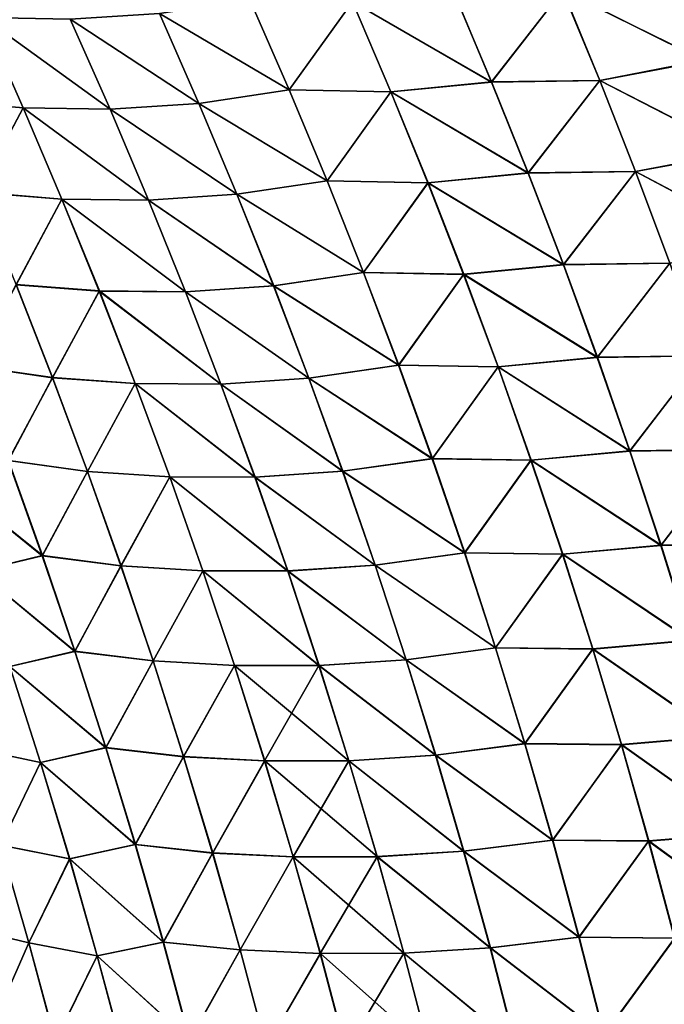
# Model space of a CAD drawing. Header units: metres. Extents: x -22 to 72, y -237 to 23.
# Tile 296 of 363: x 22.93 to 24.85, y 4.89 to 7.82. Entities that reach past the tile are written whole.
import ezdxf

# ---------------------------------------------------------------- set-up
doc = ezdxf.new("R2010")
doc.units = ezdxf.units.M
doc.layers.add('solid_509588_MEDIA_SW0001', color=7, linetype='CONTINUOUS')

msp = doc.modelspace()

# ---------------------------------------------------------------- linework, layer by layer
at = {"layer": 'solid_509588_MEDIA_SW0001'}
for points in [[(24.543125, 7.904624, 104.614113), (24.962467, 7.69721, 104.537041), (24.853716, 7.966367, 104.437111)], [(24.854856, 7.964126, 64.562027), (24.963694, 7.6951, 64.462151), (24.543234, 7.904867, 64.385948)], [(23.91851, 7.870205, 104.99044), (24.332085, 7.63231, 104.881897), (24.219463, 7.900065, 104.788712)], [(24.21929, 7.900873, 64.21154), (24.332056, 7.633163, 64.118324), (23.918528, 7.870539, 64.009636)], [(24.543234, 7.904867, 64.385948), (24.332056, 7.633163, 64.118324), (24.21929, 7.900873, 64.21154)], [(24.219463, 7.900065, 104.788712), (24.332085, 7.63231, 104.881897), (24.543125, 7.904624, 104.614113)], [(24.543234, 7.904867, 64.385948), (24.653362, 7.637323, 64.289948), (24.332056, 7.633163, 64.118324)], [(24.332085, 7.63231, 104.881897), (24.653114, 7.63702, 104.710106), (24.543125, 7.904624, 104.614113)], [(24.543125, 7.904624, 104.614113), (24.653114, 7.63702, 104.710106), (24.962467, 7.69721, 104.537041)], [(24.963694, 7.6951, 64.462151), (24.653362, 7.637323, 64.289948), (24.543234, 7.904867, 64.385948)], [(23.345127, 7.836478, 105.435875), (23.730677, 7.609574, 105.283585), (23.614103, 7.877634, 105.196938)], [(23.614189, 7.877746, 63.803059), (23.73086, 7.609752, 63.716373), (23.345274, 7.836452, 63.56406)], [(23.614103, 7.877634, 105.196938), (23.730677, 7.609574, 105.283585), (23.91851, 7.870205, 104.99044)], [(23.918528, 7.870539, 64.009636), (23.73086, 7.609752, 63.716373), (23.614189, 7.877746, 63.803059)], [(23.730677, 7.609574, 105.283585), (24.032696, 7.602883, 105.08004), (23.91851, 7.870205, 104.99044)], [(23.918528, 7.870539, 64.009636), (24.032829, 7.603274, 63.920002), (23.73086, 7.609752, 63.716373)], [(23.91851, 7.870205, 104.99044), (24.032696, 7.602883, 105.08004), (24.332085, 7.63231, 104.881897)], [(24.332056, 7.633163, 64.118324), (24.032829, 7.603274, 63.920002), (23.918528, 7.870539, 64.009636)], [(22.821011, 7.824424, 63.062817), (22.940403, 7.555741, 62.987377), (22.690323, 7.57762, 62.726795)], [(22.690348, 7.577178, 106.273132), (22.940371, 7.555364, 106.012558), (22.821045, 7.824102, 105.937195)], [(23.198444, 7.551799, 63.238716), (22.940403, 7.555741, 62.987377), (22.821011, 7.824424, 63.062817)], [(23.08032, 7.819502, 63.317558), (23.198444, 7.551799, 63.238716), (22.821011, 7.824424, 63.062817)], [(22.821045, 7.824102, 105.937195), (23.198372, 7.551455, 105.761238), (23.080322, 7.819215, 105.682457)], [(22.821045, 7.824102, 105.937195), (22.940371, 7.555364, 106.012558), (23.198372, 7.551455, 105.761238)], [(23.345274, 7.836452, 63.56406), (23.462467, 7.568997, 63.481491), (23.08032, 7.819502, 63.317558)], [(23.462467, 7.568997, 63.481491), (23.198444, 7.551799, 63.238716), (23.08032, 7.819502, 63.317558)], [(23.080322, 7.819215, 105.682457), (23.462242, 7.568956, 105.518402), (23.345127, 7.836478, 105.435875)], [(23.080322, 7.819215, 105.682457), (23.198372, 7.551455, 105.761238), (23.462242, 7.568956, 105.518402)], [(23.345127, 7.836478, 105.435875), (23.462242, 7.568956, 105.518402), (23.730677, 7.609574, 105.283585)], [(23.73086, 7.609752, 63.716373), (23.462467, 7.568997, 63.481491), (23.345274, 7.836452, 63.56406)], [(24.653114, 7.63702, 104.710106), (25.067354, 7.425408, 104.634048), (24.962467, 7.69721, 104.537041)], [(24.963694, 7.6951, 64.462151), (25.068651, 7.423409, 64.365189), (24.653362, 7.637323, 64.289948)], [(24.032696, 7.602883, 105.08004), (24.440733, 7.362041, 104.972374), (24.332085, 7.63231, 104.881897)], [(24.332056, 7.633163, 64.118324), (24.44084, 7.362919, 64.027817), (24.032829, 7.603274, 63.920002)], [(24.653362, 7.637323, 64.289948), (24.44084, 7.362919, 64.027817), (24.332056, 7.633163, 64.118324)], [(24.332085, 7.63231, 104.881897), (24.440733, 7.362041, 104.972374), (24.653114, 7.63702, 104.710106)], [(24.440733, 7.362041, 104.972374), (24.759207, 7.366855, 104.803284), (24.653114, 7.63702, 104.710106)], [(24.653362, 7.637323, 64.289948), (24.759583, 7.367197, 64.196747), (24.44084, 7.362919, 64.027817)], [(24.653114, 7.63702, 104.710106), (24.759207, 7.366855, 104.803284), (25.067354, 7.425408, 104.634048)], [(25.068651, 7.423409, 64.365189), (24.759583, 7.367197, 64.196747), (24.653362, 7.637323, 64.289948)], [(23.462242, 7.568956, 105.518402), (23.843168, 7.339142, 105.367737), (23.730677, 7.609574, 105.283585)], [(23.73086, 7.609752, 63.716373), (23.843441, 7.339365, 63.632191), (23.462467, 7.568997, 63.481491)], [(23.730677, 7.609574, 105.283585), (23.843168, 7.339142, 105.367737), (24.032696, 7.602883, 105.08004)], [(24.032829, 7.603274, 63.920002), (23.843441, 7.339365, 63.632191), (23.73086, 7.609752, 63.716373)], [(24.032829, 7.603274, 63.920002), (24.143108, 7.333555, 63.832966), (23.843441, 7.339365, 63.632191)], [(24.44084, 7.362919, 64.027817), (24.143108, 7.333555, 63.832966), (24.032829, 7.603274, 63.920002)], [(22.940403, 7.555741, 62.987377), (22.807026, 7.305295, 62.656631), (22.690323, 7.57762, 62.726795)], [(22.690348, 7.577178, 106.273132), (22.806993, 7.304819, 106.343216), (22.940371, 7.555364, 106.012558)], [(23.843168, 7.339142, 105.367737), (24.142868, 7.333126, 105.167046), (24.032696, 7.602883, 105.08004)], [(24.032696, 7.602883, 105.08004), (24.142868, 7.333126, 105.167046), (24.440733, 7.362041, 104.972374)], [(22.806993, 7.304819, 106.343216), (23.055546, 7.284543, 106.085747), (22.940371, 7.555364, 106.012558)], [(22.940403, 7.555741, 62.987377), (23.055641, 7.284956, 62.914127), (22.807026, 7.305295, 62.656631)], [(22.940371, 7.555364, 106.012558), (23.312304, 7.281523, 105.837746), (23.198372, 7.551455, 105.761238)], [(22.940371, 7.555364, 106.012558), (23.055546, 7.284543, 106.085747), (23.312304, 7.281523, 105.837746)], [(23.312449, 7.281903, 63.162155), (23.055641, 7.284956, 62.914127), (22.940403, 7.555741, 62.987377)], [(23.198444, 7.551799, 63.238716), (23.312449, 7.281903, 63.162155), (22.940403, 7.555741, 62.987377)], [(23.198372, 7.551455, 105.761238), (23.575264, 7.299168, 105.598541), (23.462242, 7.568956, 105.518402)], [(23.198372, 7.551455, 105.761238), (23.312304, 7.281523, 105.837746), (23.575264, 7.299168, 105.598541)], [(23.462467, 7.568997, 63.481491), (23.575563, 7.299255, 63.401314), (23.198444, 7.551799, 63.238716)], [(23.575563, 7.299255, 63.401314), (23.312449, 7.281903, 63.162155), (23.198444, 7.551799, 63.238716)], [(23.462242, 7.568956, 105.518402), (23.575264, 7.299168, 105.598541), (23.843168, 7.339142, 105.367737)], [(23.843441, 7.339365, 63.632191), (23.575563, 7.299255, 63.401314), (23.462467, 7.568997, 63.481491)], [(24.759207, 7.366855, 104.803284), (25.168341, 7.150989, 104.728058), (25.067354, 7.425408, 104.634048)], [(25.068651, 7.423409, 64.365189), (25.169697, 7.149082, 64.271225), (24.759583, 7.367197, 64.196747)], [(24.142868, 7.333126, 105.167046), (24.545374, 7.089281, 105.060081), (24.440733, 7.362041, 104.972374)], [(24.44084, 7.362919, 64.027817), (24.545603, 7.090161, 63.940075), (24.143108, 7.333555, 63.832966)], [(24.440733, 7.362041, 104.972374), (24.545374, 7.089281, 105.060081), (24.759207, 7.366855, 104.803284)], [(24.759583, 7.367197, 64.196747), (24.545603, 7.090161, 63.940075), (24.44084, 7.362919, 64.027817)], [(24.545374, 7.089281, 105.060081), (24.861368, 7.094152, 104.8936), (24.759207, 7.366855, 104.803284)], [(24.759583, 7.367197, 64.196747), (24.86186, 7.094512, 64.106422), (24.545603, 7.090161, 63.940075)], [(24.759207, 7.366855, 104.803284), (24.861368, 7.094152, 104.8936), (25.168341, 7.150989, 104.728058)], [(25.169697, 7.149082, 64.271225), (24.86186, 7.094512, 64.106422), (24.759583, 7.367197, 64.196747)], [(23.575264, 7.299168, 105.598541), (23.95154, 7.06635, 105.44931), (23.843168, 7.339142, 105.367737)], [(23.843441, 7.339365, 63.632191), (23.951897, 7.066597, 63.550579), (23.575563, 7.299255, 63.401314)], [(23.843168, 7.339142, 105.367737), (23.95154, 7.06635, 105.44931), (24.142868, 7.333126, 105.167046)], [(24.143108, 7.333555, 63.832966), (23.951897, 7.066597, 63.550579), (23.843441, 7.339365, 63.632191)], [(23.95154, 7.06635, 105.44931), (24.248989, 7.060952, 105.251389), (24.142868, 7.333126, 105.167046)], [(24.143108, 7.333555, 63.832966), (24.249329, 7.061397, 63.748592), (23.951897, 7.066597, 63.550579)], [(24.142868, 7.333126, 105.167046), (24.248989, 7.060952, 105.251389), (24.545374, 7.089281, 105.060081)], [(24.545603, 7.090161, 63.940075), (24.249329, 7.061397, 63.748592), (24.143108, 7.333555, 63.832966)], [(22.806993, 7.304819, 106.343216), (22.919409, 7.030464, 106.411163), (23.055546, 7.284543, 106.085747)], [(23.055641, 7.284956, 62.914127), (22.919498, 7.030953, 62.588623), (22.807026, 7.305295, 62.656631)], [(22.919409, 7.030464, 106.411163), (23.166534, 7.011642, 106.156693), (23.055546, 7.284543, 106.085747)], [(23.055641, 7.284956, 62.914127), (23.166693, 7.01207, 62.843121), (22.919498, 7.030953, 62.588623)], [(23.055546, 7.284543, 106.085747), (23.422083, 7.009427, 105.911919), (23.312304, 7.281523, 105.837746)], [(23.055546, 7.284543, 106.085747), (23.166534, 7.011642, 106.156693), (23.422083, 7.009427, 105.911919)], [(23.422298, 7.009822, 63.087933), (23.166693, 7.01207, 62.843121), (23.055641, 7.284956, 62.914127)], [(23.312449, 7.281903, 63.162155), (23.422298, 7.009822, 63.087933), (23.055641, 7.284956, 62.914127)], [(23.312304, 7.281523, 105.837746), (23.684156, 7.027121, 105.676231), (23.575264, 7.299168, 105.598541)], [(23.312304, 7.281523, 105.837746), (23.422083, 7.009427, 105.911919), (23.684156, 7.027121, 105.676231)], [(23.575563, 7.299255, 63.401314), (23.684526, 7.027234, 63.323582), (23.312449, 7.281903, 63.162155)], [(23.684526, 7.027234, 63.323582), (23.422298, 7.009822, 63.087933), (23.312449, 7.281903, 63.162155)], [(23.575264, 7.299168, 105.598541), (23.684156, 7.027121, 105.676231), (23.95154, 7.06635, 105.44931)], [(23.951897, 7.066597, 63.550579), (23.684526, 7.027234, 63.323582), (23.575563, 7.299255, 63.401314)], [(24.248989, 7.060952, 105.251389), (24.645977, 6.814047, 105.144936), (24.545374, 7.089281, 105.060081)], [(24.545603, 7.090161, 63.940075), (24.646317, 6.814908, 63.855179), (24.249329, 7.061397, 63.748592)], [(24.545374, 7.089281, 105.060081), (24.645977, 6.814047, 105.144936), (24.861368, 7.094152, 104.8936)], [(24.86186, 7.094512, 64.106422), (24.646317, 6.814908, 63.855179), (24.545603, 7.090161, 63.940075)], [(24.645977, 6.814047, 105.144936), (24.959572, 6.818935, 104.980965), (24.861368, 7.094152, 104.8936)], [(24.86186, 7.094512, 64.106422), (24.960163, 6.819291, 64.019028), (24.646317, 6.814908, 63.855179)], [(23.684156, 7.027121, 105.676231), (24.055759, 6.791214, 105.528259), (23.95154, 7.06635, 105.44931)], [(23.951897, 7.066597, 63.550579), (24.056194, 6.791462, 63.471596), (23.684526, 7.027234, 63.323582)], [(23.95154, 7.06635, 105.44931), (24.055759, 6.791214, 105.528259), (24.248989, 7.060952, 105.251389)], [(24.249329, 7.061397, 63.748592), (24.056194, 6.791462, 63.471596), (23.951897, 7.066597, 63.550579)], [(24.055759, 6.791214, 105.528259), (24.35103, 6.786377, 105.333008), (24.248989, 7.060952, 105.251389)], [(24.249329, 7.061397, 63.748592), (24.35146, 6.786816, 63.666946), (24.056194, 6.791462, 63.471596)], [(24.248989, 7.060952, 105.251389), (24.35103, 6.786377, 105.333008), (24.645977, 6.814047, 105.144936)], [(24.646317, 6.814908, 63.855179), (24.35146, 6.786816, 63.666946), (24.249329, 7.061397, 63.748592)], [(22.790724, 6.788356, 106.737785), (23.027563, 6.754115, 106.476906), (22.919409, 7.030464, 106.411163)], [(22.919498, 7.030953, 62.588623), (23.027706, 6.754596, 62.522816), (22.790861, 6.788728, 62.261856)], [(22.919409, 7.030464, 106.411163), (23.027563, 6.754115, 106.476906), (23.166534, 7.011642, 106.156693)], [(23.166693, 7.01207, 62.843121), (23.027706, 6.754596, 62.522816), (22.919498, 7.030953, 62.588623)], [(23.422083, 7.009427, 105.911919), (23.788889, 6.752827, 105.751419), (23.684156, 7.027121, 105.676231)], [(23.684526, 7.027234, 63.323582), (23.789322, 6.752944, 63.24836), (23.422298, 7.009822, 63.087933)], [(23.684156, 7.027121, 105.676231), (23.788889, 6.752827, 105.751419), (24.055759, 6.791214, 105.528259)], [(24.056194, 6.791462, 63.471596), (23.789322, 6.752944, 63.24836), (23.684526, 7.027234, 63.323582)], [(23.027563, 6.754115, 106.476906), (23.273304, 6.736667, 106.225349), (23.166534, 7.011642, 106.156693)], [(23.166693, 7.01207, 62.843121), (23.273521, 6.737088, 62.774406), (23.027706, 6.754596, 62.522816)], [(23.166534, 7.011642, 106.156693), (23.527679, 6.735171, 105.983696), (23.422083, 7.009427, 105.911919)], [(23.166534, 7.011642, 106.156693), (23.273304, 6.736667, 106.225349), (23.527679, 6.735171, 105.983696)], [(23.52796, 6.73556, 63.016106), (23.273521, 6.737088, 62.774406), (23.166693, 7.01207, 62.843121)], [(23.422298, 7.009822, 63.087933), (23.52796, 6.73556, 63.016106), (23.166693, 7.01207, 62.843121)], [(23.422083, 7.009427, 105.911919), (23.527679, 6.735171, 105.983696), (23.788889, 6.752827, 105.751419)], [(23.789322, 6.752944, 63.24836), (23.52796, 6.73556, 63.016106), (23.422298, 7.009822, 63.087933)], [(24.35103, 6.786377, 105.333008), (24.742508, 6.53636, 105.226875), (24.645977, 6.814047, 105.144936)], [(24.646317, 6.814908, 63.855179), (24.742945, 6.537182, 63.773197), (24.35146, 6.786816, 63.666946)], [(24.645977, 6.814047, 105.144936), (24.742508, 6.53636, 105.226875), (24.959572, 6.818935, 104.980965)], [(24.960163, 6.819291, 64.019028), (24.742945, 6.537182, 63.773197), (24.646317, 6.814908, 63.855179)], [(24.742508, 6.53636, 105.226875), (25.053782, 6.541226, 105.065323), (24.959572, 6.818935, 104.980965)], [(24.960163, 6.819291, 64.019028), (25.054459, 6.541561, 63.93465), (24.742945, 6.537182, 63.773197)], [(22.790724, 6.788356, 106.737785), (22.896151, 6.50802, 106.798668), (23.027563, 6.754115, 106.476906)], [(23.027706, 6.754596, 62.522816), (22.896332, 6.508371, 62.20092), (22.790861, 6.788728, 62.261856)], [(23.788889, 6.752827, 105.751419), (24.155794, 6.513742, 105.604515), (24.055759, 6.791214, 105.528259)], [(24.056194, 6.791462, 63.471596), (24.156296, 6.513974, 63.395309), (23.789322, 6.752944, 63.24836)], [(24.055759, 6.791214, 105.528259), (24.155794, 6.513742, 105.604515), (24.35103, 6.786377, 105.333008)], [(24.35146, 6.786816, 63.666946), (24.156296, 6.513974, 63.395309), (24.056194, 6.791462, 63.471596)], [(24.155794, 6.513742, 105.604515), (24.448957, 6.509417, 105.411819), (24.35103, 6.786377, 105.333008)], [(24.35146, 6.786816, 63.666946), (24.449465, 6.50983, 63.588097), (24.156296, 6.513974, 63.395309)], [(24.35103, 6.786377, 105.333008), (24.448957, 6.509417, 105.411819), (24.742508, 6.53636, 105.226875)], [(24.742945, 6.537182, 63.773197), (24.449465, 6.50983, 63.588097), (24.35146, 6.786816, 63.666946)], [(22.896151, 6.50802, 106.798668), (23.131418, 6.47577, 106.540405), (23.027563, 6.754115, 106.476906)], [(23.027706, 6.754596, 62.522816), (23.131615, 6.476224, 62.459263), (22.896332, 6.508371, 62.20092)], [(23.027563, 6.754115, 106.476906), (23.131418, 6.47577, 106.540405), (23.273304, 6.736667, 106.225349)], [(23.273521, 6.737088, 62.774406), (23.131615, 6.476224, 62.459263), (23.027706, 6.754596, 62.522816)], [(23.131418, 6.47577, 106.540405), (23.37582, 6.459618, 106.291664), (23.273304, 6.736667, 106.225349)], [(23.273521, 6.737088, 62.774406), (23.376093, 6.460012, 62.708046), (23.131615, 6.476224, 62.459263)], [(23.273304, 6.736667, 106.225349), (23.629057, 6.458761, 106.053017), (23.527679, 6.735171, 105.983696)], [(23.273304, 6.736667, 106.225349), (23.37582, 6.459618, 106.291664), (23.629057, 6.458761, 106.053017)], [(23.629398, 6.459126, 62.946739), (23.376093, 6.460012, 62.708046), (23.273521, 6.737088, 62.774406)], [(23.52796, 6.73556, 63.016106), (23.629398, 6.459126, 62.946739), (23.273521, 6.737088, 62.774406)], [(23.527679, 6.735171, 105.983696), (23.889425, 6.476292, 105.824036), (23.788889, 6.752827, 105.751419)], [(23.527679, 6.735171, 105.983696), (23.629057, 6.458761, 106.053017), (23.889425, 6.476292, 105.824036)], [(23.789322, 6.752944, 63.24836), (23.889915, 6.476395, 63.175705), (23.52796, 6.73556, 63.016106)], [(23.889915, 6.476395, 63.175705), (23.629398, 6.459126, 62.946739), (23.52796, 6.73556, 63.016106)], [(23.788889, 6.752827, 105.751419), (23.889425, 6.476292, 105.824036), (24.155794, 6.513742, 105.604515)], [(24.156296, 6.513974, 63.395309), (23.889915, 6.476395, 63.175705), (23.789322, 6.752944, 63.24836)], [(24.448957, 6.509417, 105.411819), (24.834923, 6.256236, 105.30584), (24.742508, 6.53636, 105.226875)], [(24.742945, 6.537182, 63.773197), (24.835443, 6.257006, 63.694199), (24.449465, 6.50983, 63.588097)], [(24.742508, 6.53636, 105.226875), (24.834923, 6.256236, 105.30584), (25.053782, 6.541226, 105.065323)], [(25.054459, 6.541561, 63.93465), (24.835443, 6.257006, 63.694199), (24.742945, 6.537182, 63.773197)], [(24.834923, 6.256236, 105.30584), (25.143951, 6.261047, 105.146591), (25.053782, 6.541226, 105.065323)], [(25.054459, 6.541561, 63.93465), (25.144701, 6.261347, 63.853355), (24.835443, 6.257006, 63.694199)], [(22.705664, 6.460728, 107.08522), (22.997185, 6.225751, 106.85733), (22.896151, 6.50802, 106.798668)], [(22.896332, 6.508371, 62.20092), (22.997408, 6.226068, 62.142208), (22.705849, 6.460962, 61.914268)], [(22.896151, 6.50802, 106.798668), (22.997185, 6.225751, 106.85733), (23.131418, 6.47577, 106.540405)], [(23.131615, 6.476224, 62.459263), (22.997408, 6.226068, 62.142208), (22.896332, 6.508371, 62.20092)], [(23.889425, 6.476292, 105.824036), (24.2516, 6.233944, 105.678009), (24.155794, 6.513742, 105.604515)], [(24.156296, 6.513974, 63.395309), (24.252159, 6.234145, 63.321785), (23.889915, 6.476395, 63.175705)], [(24.155794, 6.513742, 105.604515), (24.2516, 6.233944, 105.678009), (24.448957, 6.509417, 105.411819)], [(24.449465, 6.50983, 63.588097), (24.252159, 6.234145, 63.321785), (24.156296, 6.513974, 63.395309)], [(24.2516, 6.233944, 105.678009), (24.542725, 6.230082, 105.487778), (24.448957, 6.509417, 105.411819)], [(24.449465, 6.50983, 63.588097), (24.543299, 6.230457, 63.512108), (24.252159, 6.234145, 63.321785)], [(24.448957, 6.509417, 105.411819), (24.542725, 6.230082, 105.487778), (24.834923, 6.256236, 105.30584)], [(24.835443, 6.257006, 63.694199), (24.543299, 6.230457, 63.512108), (24.449465, 6.50983, 63.588097)], [(22.997185, 6.225751, 106.85733), (23.230934, 6.195418, 106.601593), (23.131418, 6.47577, 106.540405)], [(23.131615, 6.476224, 62.459263), (23.23118, 6.195833, 62.398026), (22.997408, 6.226068, 62.142208)], [(23.131418, 6.47577, 106.540405), (23.230934, 6.195418, 106.601593), (23.37582, 6.459618, 106.291664)], [(23.376093, 6.460012, 62.708046), (23.23118, 6.195833, 62.398026), (23.131615, 6.476224, 62.459263)], [(23.629057, 6.458761, 106.053017), (23.985723, 6.197519, 105.894028), (23.889425, 6.476292, 105.824036)], [(23.889915, 6.476395, 63.175705), (23.986263, 6.197595, 63.105686), (23.629398, 6.459126, 62.946739)], [(23.889425, 6.476292, 105.824036), (23.985723, 6.197519, 105.894028), (24.2516, 6.233944, 105.678009)], [(24.252159, 6.234145, 63.321785), (23.986263, 6.197595, 63.105686), (23.889915, 6.476395, 63.175705)], [(22.705664, 6.460728, 107.08522), (22.805414, 6.179588, 107.139969), (22.997185, 6.225751, 106.85733)], [(22.997408, 6.226068, 62.142208), (22.805632, 6.179791, 61.859474), (22.705849, 6.460962, 61.914268)], [(23.230934, 6.195418, 106.601593), (23.474039, 6.180488, 106.355576), (23.37582, 6.459618, 106.291664)], [(23.376093, 6.460012, 62.708046), (23.474361, 6.180844, 62.644096), (23.23118, 6.195833, 62.398026)], [(23.37582, 6.459618, 106.291664), (23.726173, 6.180195, 106.119835), (23.629057, 6.458761, 106.053017)], [(23.37582, 6.459618, 106.291664), (23.474039, 6.180488, 106.355576), (23.726173, 6.180195, 106.119835)], [(23.726566, 6.180522, 62.879883), (23.474361, 6.180844, 62.644096), (23.376093, 6.460012, 62.708046)], [(23.629398, 6.459126, 62.946739), (23.726566, 6.180522, 62.879883), (23.376093, 6.460012, 62.708046)], [(23.629057, 6.458761, 106.053017), (23.726173, 6.180195, 106.119835), (23.985723, 6.197519, 105.894028)], [(23.986263, 6.197595, 63.105686), (23.726566, 6.180522, 62.879883), (23.629398, 6.459126, 62.946739)], [(24.834923, 6.256236, 105.30584), (24.923178, 5.973693, 105.381744), (25.143951, 6.261047, 105.146591)], [(25.144701, 6.261347, 63.853355), (24.923767, 5.974404, 63.618259), (24.835443, 6.257006, 63.694199)], [(23.985723, 6.197519, 105.894028), (24.343132, 5.951827, 105.748672), (24.2516, 6.233944, 105.678009)], [(24.252159, 6.234145, 63.321785), (24.343739, 5.951991, 63.251095), (23.986263, 6.197595, 63.105686)], [(24.2516, 6.233944, 105.678009), (24.343132, 5.951827, 105.748672), (24.542725, 6.230082, 105.487778)], [(24.543299, 6.230457, 63.512108), (24.343739, 5.951991, 63.251095), (24.252159, 6.234145, 63.321785)], [(24.343132, 5.951827, 105.748672), (24.632288, 5.948386, 105.560806), (24.542725, 6.230082, 105.487778)], [(24.543299, 6.230457, 63.512108), (24.632917, 5.948718, 63.439056), (24.343739, 5.951991, 63.251095)], [(24.542725, 6.230082, 105.487778), (24.923178, 5.973693, 105.381744), (24.834923, 6.256236, 105.30584)], [(24.542725, 6.230082, 105.487778), (24.632288, 5.948386, 105.560806), (24.923178, 5.973693, 105.381744)], [(24.835443, 6.257006, 63.694199), (24.923767, 5.974404, 63.618259), (24.543299, 6.230457, 63.512108)], [(24.923767, 5.974404, 63.618259), (24.632917, 5.948718, 63.439056), (24.543299, 6.230457, 63.512108)], [(22.805414, 6.179588, 107.139969), (23.093784, 5.941536, 106.913727), (22.997185, 6.225751, 106.85733)], [(22.997408, 6.226068, 62.142208), (23.094044, 5.941813, 62.08577), (22.805632, 6.179791, 61.859474)], [(22.997185, 6.225751, 106.85733), (23.093784, 5.941536, 106.913727), (23.230934, 6.195418, 106.601593)], [(23.23118, 6.195833, 62.398026), (23.094044, 5.941813, 62.08577), (22.997408, 6.226068, 62.142208)], [(22.805414, 6.179588, 107.139969), (22.900793, 5.896626, 107.192581), (23.093784, 5.941536, 106.913727)], [(23.094044, 5.941813, 62.08577), (22.901039, 5.896794, 61.806824), (22.805632, 6.179791, 61.859474)], [(23.093784, 5.941536, 106.913727), (23.326071, 5.913052, 106.660431), (23.230934, 6.195418, 106.601593)], [(23.23118, 6.195833, 62.398026), (23.326357, 5.913422, 62.339153), (23.094044, 5.941813, 62.08577)], [(23.230934, 6.195418, 106.601593), (23.326071, 5.913052, 106.660431), (23.474039, 6.180488, 106.355576)], [(23.474361, 6.180844, 62.644096), (23.326357, 5.913422, 62.339153), (23.23118, 6.195833, 62.398026)], [(23.326071, 5.913052, 106.660431), (23.567921, 5.899274, 106.417023), (23.474039, 6.180488, 106.355576)], [(23.474361, 6.180844, 62.644096), (23.568287, 5.899587, 62.582615), (23.326357, 5.913422, 62.339153)], [(23.474039, 6.180488, 106.355576), (23.818985, 5.899472, 106.184082), (23.726173, 6.180195, 106.119835)], [(23.474039, 6.180488, 106.355576), (23.567921, 5.899274, 106.417023), (23.818985, 5.899472, 106.184082)], [(23.819424, 5.899756, 62.815609), (23.568287, 5.899587, 62.582615), (23.474361, 6.180844, 62.644096)], [(23.726566, 6.180522, 62.879883), (23.819424, 5.899756, 62.815609), (23.474361, 6.180844, 62.644096)], [(23.726173, 6.180195, 106.119835), (24.07774, 5.916512, 105.961327), (23.985723, 6.197519, 105.894028)], [(23.726173, 6.180195, 106.119835), (23.818985, 5.899472, 106.184082), (24.07774, 5.916512, 105.961327)], [(23.986263, 6.197595, 63.105686), (24.07832, 5.916556, 63.038364), (23.726566, 6.180522, 62.879883)], [(24.07832, 5.916556, 63.038364), (23.819424, 5.899756, 62.815609), (23.726566, 6.180522, 62.879883)], [(23.985723, 6.197519, 105.894028), (24.07774, 5.916512, 105.961327), (24.343132, 5.951827, 105.748672)], [(24.343739, 5.951991, 63.251095), (24.07832, 5.916556, 63.038364), (23.986263, 6.197595, 63.105686)], [(24.632288, 5.948386, 105.560806), (25.007231, 5.688797, 105.454514), (24.923178, 5.973693, 105.381744)], [(24.923767, 5.974404, 63.618259), (25.007874, 5.689449, 63.545456), (24.632917, 5.948718, 63.439056)], [(22.900793, 5.896626, 107.192581), (23.185911, 5.655412, 106.967789), (23.093784, 5.941536, 106.913727)], [(23.094044, 5.941813, 62.08577), (23.186199, 5.655647, 62.031681), (22.901039, 5.896794, 61.806824)], [(23.093784, 5.941536, 106.913727), (23.185911, 5.655412, 106.967789), (23.326071, 5.913052, 106.660431)], [(23.326357, 5.913422, 62.339153), (23.186199, 5.655647, 62.031681), (23.094044, 5.941813, 62.08577)], [(24.07774, 5.916512, 105.961327), (24.430349, 5.667443, 105.816437), (24.343132, 5.951827, 105.748672)], [(24.343739, 5.951991, 63.251095), (24.430992, 5.667569, 63.183315), (24.07832, 5.916556, 63.038364)], [(24.343132, 5.951827, 105.748672), (24.430349, 5.667443, 105.816437), (24.632288, 5.948386, 105.560806)], [(24.632917, 5.948718, 63.439056), (24.430992, 5.667569, 63.183315), (24.343739, 5.951991, 63.251095)], [(24.430349, 5.667443, 105.816437), (24.717609, 5.664391, 105.630814), (24.632288, 5.948386, 105.560806)], [(24.632917, 5.948718, 63.439056), (24.718281, 5.664679, 63.369022), (24.430992, 5.667569, 63.183315)], [(24.632288, 5.948386, 105.560806), (24.717609, 5.664391, 105.630814), (25.007231, 5.688797, 105.454514)], [(25.007874, 5.689449, 63.545456), (24.718281, 5.664679, 63.369022), (24.632917, 5.948718, 63.439056)], [(23.185911, 5.655412, 106.967789), (23.416784, 5.628718, 106.716827), (23.326071, 5.913052, 106.660431)], [(23.326357, 5.913422, 62.339153), (23.417105, 5.629042, 62.282726), (23.186199, 5.655647, 62.031681)], [(23.326071, 5.913052, 106.660431), (23.416784, 5.628718, 106.716827), (23.567921, 5.899274, 106.417023)], [(23.568287, 5.899587, 62.582615), (23.417105, 5.629042, 62.282726), (23.326357, 5.913422, 62.339153)], [(23.818985, 5.899472, 106.184082), (24.165434, 5.633328, 106.025848), (24.07774, 5.916512, 105.961327)], [(24.07832, 5.916556, 63.038364), (24.166042, 5.633339, 62.973824), (23.819424, 5.899756, 62.815609)], [(24.07774, 5.916512, 105.961327), (24.165434, 5.633328, 106.025848), (24.430349, 5.667443, 105.816437)], [(24.430992, 5.667569, 63.183315), (24.166042, 5.633339, 62.973824), (24.07832, 5.916556, 63.038364)], [(22.78591, 5.655147, 107.513794), (22.991758, 5.611896, 107.242996), (22.900793, 5.896626, 107.192581)], [(22.901039, 5.896794, 61.806824), (22.992027, 5.612028, 61.756386), (22.786098, 5.655375, 61.485535)], [(22.900793, 5.896626, 107.192581), (22.991758, 5.611896, 107.242996), (23.185911, 5.655412, 106.967789)], [(23.186199, 5.655647, 62.031681), (22.992027, 5.612028, 61.756386), (22.901039, 5.896794, 61.806824)], [(23.416784, 5.628718, 106.716827), (23.657425, 5.616028, 106.475929), (23.567921, 5.899274, 106.417023)], [(23.568287, 5.899587, 62.582615), (23.657824, 5.616297, 62.523678), (23.417105, 5.629042, 62.282726)], [(23.567921, 5.899274, 106.417023), (23.657425, 5.616028, 106.475929), (23.818985, 5.899472, 106.184082)], [(23.819424, 5.899756, 62.815609), (23.907927, 5.61689, 62.753994), (23.568287, 5.899587, 62.582615)], [(23.907927, 5.61689, 62.753994), (23.657824, 5.616297, 62.523678), (23.568287, 5.899587, 62.582615)], [(23.657425, 5.616028, 106.475929), (23.907455, 5.616649, 106.245674), (23.818985, 5.899472, 106.184082)], [(23.818985, 5.899472, 106.184082), (23.907455, 5.616649, 106.245674), (24.165434, 5.633328, 106.025848)], [(24.166042, 5.633339, 62.973824), (23.907927, 5.61689, 62.753994), (23.819424, 5.899756, 62.815609)], [(24.717609, 5.664391, 105.630814), (25.087048, 5.401691, 105.524055), (25.007231, 5.688797, 105.454514)], [(25.007874, 5.689449, 63.545456), (25.087727, 5.402284, 63.475895), (24.718281, 5.664679, 63.369022)], [(22.78591, 5.655147, 107.513794), (22.873777, 5.366165, 107.55986), (22.991758, 5.611896, 107.242996)], [(22.992027, 5.612028, 61.756386), (22.873985, 5.366354, 61.439449), (22.786098, 5.655375, 61.485535)], [(22.991758, 5.611896, 107.242996), (23.273512, 5.367504, 107.01944), (23.185911, 5.655412, 106.967789)], [(23.186199, 5.655647, 62.031681), (23.273823, 5.367697, 61.980019), (22.992027, 5.612028, 61.756386)], [(23.185911, 5.655412, 106.967789), (23.273512, 5.367504, 107.01944), (23.416784, 5.628718, 106.716827)], [(23.417105, 5.629042, 62.282726), (23.273823, 5.367697, 61.980019), (23.186199, 5.655647, 62.031681)], [(24.165434, 5.633328, 106.025848), (24.51321, 5.380933, 105.881195), (24.430349, 5.667443, 105.816437)], [(24.430992, 5.667569, 63.183315), (24.513876, 5.381021, 63.118546), (24.166042, 5.633339, 62.973824)], [(24.430349, 5.667443, 105.816437), (24.51321, 5.380933, 105.881195), (24.717609, 5.664391, 105.630814)], [(24.718281, 5.664679, 63.369022), (24.513876, 5.381021, 63.118546), (24.430992, 5.667569, 63.183315)], [(24.51321, 5.380933, 105.881195), (24.798649, 5.378241, 105.697723), (24.717609, 5.664391, 105.630814)], [(24.718281, 5.664679, 63.369022), (24.799347, 5.378485, 63.302101), (24.513876, 5.381021, 63.118546)], [(24.717609, 5.664391, 105.630814), (24.798649, 5.378241, 105.697723), (25.087048, 5.401691, 105.524055)], [(25.087727, 5.402284, 63.475895), (24.799347, 5.378485, 63.302101), (24.718281, 5.664679, 63.369022)], [(23.273512, 5.367504, 107.01944), (23.503027, 5.342546, 106.770714), (23.416784, 5.628718, 106.716827)], [(23.417105, 5.629042, 62.282726), (23.503372, 5.342823, 62.228825), (23.273823, 5.367697, 61.980019)], [(23.416784, 5.628718, 106.716827), (23.503027, 5.342546, 106.770714), (23.657425, 5.616028, 106.475929)], [(23.657824, 5.616297, 62.523678), (23.503372, 5.342823, 62.228825), (23.417105, 5.629042, 62.282726)], [(23.503027, 5.342546, 106.770714), (23.742502, 5.330884, 106.532219), (23.657425, 5.616028, 106.475929)], [(23.657824, 5.616297, 62.523678), (23.742924, 5.331109, 62.467373), (23.503372, 5.342823, 62.228825)], [(23.657425, 5.616028, 106.475929), (23.742502, 5.330884, 106.532219), (23.907455, 5.616649, 106.245674)], [(23.907927, 5.61689, 62.753994), (23.992029, 5.33206, 62.695122), (23.657824, 5.616297, 62.523678)], [(23.992029, 5.33206, 62.695122), (23.742924, 5.331109, 62.467373), (23.657824, 5.616297, 62.523678)], [(23.742502, 5.330884, 106.532219), (23.991533, 5.331862, 106.304527), (23.907455, 5.616649, 106.245674)], [(23.907455, 5.616649, 106.245674), (24.248762, 5.348105, 106.087509), (24.165434, 5.633328, 106.025848)], [(23.907455, 5.616649, 106.245674), (23.991533, 5.331862, 106.304527), (24.248762, 5.348105, 106.087509)], [(24.166042, 5.633339, 62.973824), (24.249388, 5.348083, 62.912151), (23.907927, 5.61689, 62.753994)], [(24.249388, 5.348083, 62.912151), (23.992029, 5.33206, 62.695122), (23.907927, 5.61689, 62.753994)], [(24.165434, 5.633328, 106.025848), (24.248762, 5.348105, 106.087509), (24.51321, 5.380933, 105.881195)], [(24.513876, 5.381021, 63.118546), (24.249388, 5.348083, 62.912151), (24.166042, 5.633339, 62.973824)], [(22.873777, 5.366165, 107.55986), (23.078257, 5.32552, 107.291138), (22.991758, 5.611896, 107.242996)], [(22.992027, 5.612028, 61.756386), (23.078543, 5.325615, 61.708237), (22.873985, 5.366354, 61.439449)], [(22.991758, 5.611896, 107.242996), (23.078257, 5.32552, 107.291138), (23.273512, 5.367504, 107.01944)], [(23.273823, 5.367697, 61.980019), (23.078543, 5.325615, 61.708237), (22.992027, 5.612028, 61.756386)], [(24.248762, 5.348105, 106.087509), (24.591665, 5.092446, 105.942856), (24.51321, 5.380933, 105.881195)], [(24.513876, 5.381021, 63.118546), (24.592342, 5.092497, 63.056873), (24.249388, 5.348083, 62.912151)], [(24.51321, 5.380933, 105.881195), (24.591665, 5.092446, 105.942856), (24.798649, 5.378241, 105.697723)], [(24.799347, 5.378485, 63.302101), (24.592342, 5.092497, 63.056873), (24.513876, 5.381021, 63.118546)], [(24.798649, 5.378241, 105.697723), (25.162582, 5.112531, 105.590263), (25.087048, 5.401691, 105.524055)], [(25.087727, 5.402284, 63.475895), (25.163286, 5.113063, 63.409668), (24.799347, 5.378485, 63.302101)], [(22.766983, 5.121813, 107.879715), (22.95706, 5.075715, 107.603683), (22.873777, 5.366165, 107.55986)], [(22.873985, 5.366354, 61.439449), (22.957285, 5.075863, 61.395626), (22.767172, 5.121919, 61.119518)], [(22.873777, 5.366165, 107.55986), (22.95706, 5.075715, 107.603683), (23.078257, 5.32552, 107.291138)], [(23.078543, 5.325615, 61.708237), (22.957285, 5.075863, 61.395626), (22.873985, 5.366354, 61.439449)], [(23.078257, 5.32552, 107.291138), (23.356527, 5.077945, 107.068596), (23.273512, 5.367504, 107.01944)], [(23.273823, 5.367697, 61.980019), (23.356853, 5.078096, 61.930859), (23.078543, 5.325615, 61.708237)], [(23.273512, 5.367504, 107.01944), (23.356527, 5.077945, 107.068596), (23.503027, 5.342546, 106.770714)], [(23.503372, 5.342823, 62.228825), (23.356853, 5.078096, 61.930859), (23.273823, 5.367697, 61.980019)], [(24.591665, 5.092446, 105.942856), (24.87536, 5.090087, 105.761421), (24.798649, 5.378241, 105.697723)], [(24.799347, 5.378485, 63.302101), (24.876072, 5.090287, 63.238388), (24.592342, 5.092497, 63.056873)], [(24.798649, 5.378241, 105.697723), (24.87536, 5.090087, 105.761421), (25.162582, 5.112531, 105.590263)], [(25.163286, 5.113063, 63.409668), (24.876072, 5.090287, 63.238388), (24.799347, 5.378485, 63.302101)], [(22.95706, 5.075715, 107.603683), (23.160231, 5.037623, 107.336929), (23.078257, 5.32552, 107.291138)], [(23.078543, 5.325615, 61.708237), (23.160528, 5.037683, 61.662437), (22.957285, 5.075863, 61.395626)], [(23.078257, 5.32552, 107.291138), (23.160231, 5.037623, 107.336929), (23.356527, 5.077945, 107.068596)], [(23.356853, 5.078096, 61.930859), (23.160528, 5.037683, 61.662437), (23.078543, 5.325615, 61.708237)], [(23.356527, 5.077945, 107.068596), (23.584742, 5.054672, 106.822006), (23.503027, 5.342546, 106.770714)], [(23.503372, 5.342823, 62.228825), (23.585104, 5.054903, 62.177525), (23.356853, 5.078096, 61.930859)], [(23.503027, 5.342546, 106.770714), (23.584742, 5.054672, 106.822006), (23.742502, 5.330884, 106.532219)], [(23.742924, 5.331109, 62.467373), (23.585104, 5.054903, 62.177525), (23.503372, 5.342823, 62.228825)], [(23.584742, 5.054672, 106.822006), (23.823097, 5.043982, 106.585808), (23.742502, 5.330884, 106.532219)], [(23.742924, 5.331109, 62.467373), (23.823534, 5.044162, 62.413784), (23.585104, 5.054903, 62.177525)], [(23.742502, 5.330884, 106.532219), (23.823097, 5.043982, 106.585808), (23.991533, 5.331862, 106.304527)], [(23.992029, 5.33206, 62.695122), (24.071678, 5.04541, 62.63908), (23.742924, 5.331109, 62.467373)], [(24.071678, 5.04541, 62.63908), (23.823534, 5.044162, 62.413784), (23.742924, 5.331109, 62.467373)], [(23.823097, 5.043982, 106.585808), (24.071169, 5.045254, 106.360565), (23.991533, 5.331862, 106.304527)], [(23.991533, 5.331862, 106.304527), (24.327675, 5.060989, 106.146225), (24.248762, 5.348105, 106.087509)], [(23.991533, 5.331862, 106.304527), (24.071169, 5.045254, 106.360565), (24.327675, 5.060989, 106.146225)], [(24.249388, 5.348083, 62.912151), (24.328308, 5.060935, 62.853436), (23.992029, 5.33206, 62.695122)], [(24.328308, 5.060935, 62.853436), (24.071678, 5.04541, 62.63908), (23.992029, 5.33206, 62.695122)], [(24.248762, 5.348105, 106.087509), (24.327675, 5.060989, 106.146225), (24.591665, 5.092446, 105.942856)], [(24.592342, 5.092497, 63.056873), (24.328308, 5.060935, 62.853436), (24.249388, 5.348083, 62.912151)], [(22.766983, 5.121813, 107.879715), (22.846914, 4.827032, 107.919395), (22.95706, 5.075715, 107.603683)], [(22.957285, 5.075863, 61.395626), (22.847113, 4.827101, 61.079845), (22.767172, 5.121919, 61.119518)], [(24.327675, 5.060989, 106.146225), (24.665676, 4.802131, 106.001343), (24.591665, 5.092446, 105.942856)], [(24.592342, 5.092497, 63.056873), (24.666351, 4.802147, 62.998383), (24.328308, 5.060935, 62.853436)], [(24.591665, 5.092446, 105.942856), (24.665676, 4.802131, 106.001343), (24.87536, 5.090087, 105.761421)], [(24.876072, 5.090287, 63.238388), (24.666351, 4.802147, 62.998383), (24.592342, 5.092497, 63.056873)], [(24.665676, 4.802131, 106.001343), (24.947708, 4.800076, 105.821838), (24.87536, 5.090087, 105.761421)], [(24.876072, 5.090287, 63.238388), (24.94842, 4.800234, 63.177963), (24.666351, 4.802147, 62.998383)], [(22.846914, 4.827032, 107.919395), (23.035713, 4.783915, 107.645195), (22.95706, 5.075715, 107.603683)], [(22.957285, 5.075863, 61.395626), (23.035946, 4.784024, 61.354126), (22.847113, 4.827101, 61.079845)], [(22.95706, 5.075715, 107.603683), (23.035713, 4.783915, 107.645195), (23.160231, 5.037623, 107.336929)], [(23.160528, 5.037683, 61.662437), (23.035946, 4.784024, 61.354126), (22.957285, 5.075863, 61.395626)], [(23.160231, 5.037623, 107.336929), (23.43491, 4.786867, 107.115189), (23.356527, 5.077945, 107.068596)], [(23.356853, 5.078096, 61.930859), (23.435244, 4.786978, 61.884266), (23.160528, 5.037683, 61.662437)], [(23.356527, 5.077945, 107.068596), (23.43491, 4.786867, 107.115189), (23.584742, 5.054672, 106.822006)], [(23.585104, 5.054903, 62.177525), (23.435244, 4.786978, 61.884266), (23.356853, 5.078096, 61.930859)], [(24.071169, 5.045254, 106.360565), (24.402128, 4.772124, 106.201904), (24.327675, 5.060989, 106.146225)], [(24.328308, 5.060935, 62.853436), (24.402758, 4.772041, 62.79776), (24.071678, 5.04541, 62.63908)], [(24.327675, 5.060989, 106.146225), (24.402128, 4.772124, 106.201904), (24.665676, 4.802131, 106.001343)], [(24.666351, 4.802147, 62.998383), (24.402758, 4.772041, 62.79776), (24.328308, 5.060935, 62.853436)], [(23.035713, 4.783915, 107.645195), (23.237635, 4.748329, 107.380325), (23.160231, 5.037623, 107.336929)], [(23.160528, 5.037683, 61.662437), (23.237938, 4.748354, 61.619057), (23.035946, 4.784024, 61.354126)], [(23.160231, 5.037623, 107.336929), (23.237635, 4.748329, 107.380325), (23.43491, 4.786867, 107.115189)], [(23.435244, 4.786978, 61.884266), (23.237938, 4.748354, 61.619057), (23.160528, 5.037683, 61.662437)], [(23.43491, 4.786867, 107.115189), (23.66188, 4.765231, 106.870636), (23.584742, 5.054672, 106.822006)], [(23.585104, 5.054903, 62.177525), (23.662252, 4.765416, 62.128899), (23.435244, 4.786978, 61.884266)], [(23.584742, 5.054672, 106.822006), (23.66188, 4.765231, 106.870636), (23.823097, 5.043982, 106.585808)], [(23.823534, 5.044162, 62.413784), (23.662252, 4.765416, 62.128899), (23.585104, 5.054903, 62.177525)], [(23.66188, 4.765231, 106.870636), (23.899166, 4.755457, 106.636612), (23.823097, 5.043982, 106.585808)], [(23.823534, 5.044162, 62.413784), (23.899611, 4.755595, 62.362976), (23.662252, 4.765416, 62.128899)], [(23.823097, 5.043982, 106.585808), (23.899166, 4.755457, 106.636612), (24.071169, 5.045254, 106.360565)], [(24.071678, 5.04541, 62.63908), (24.146833, 4.75708, 62.585945), (23.823534, 5.044162, 62.413784)], [(24.146833, 4.75708, 62.585945), (23.899611, 4.755595, 62.362976), (23.823534, 5.044162, 62.413784)], [(23.899166, 4.755457, 106.636612), (24.14632, 4.756965, 106.413696), (24.071169, 5.045254, 106.360565)], [(24.071169, 5.045254, 106.360565), (24.14632, 4.756965, 106.413696), (24.402128, 4.772124, 106.201904)], [(24.402758, 4.772041, 62.79776), (24.146833, 4.75708, 62.585945), (24.071678, 5.04541, 62.63908)]]:
    msp.add_3dface(points, dxfattribs=at)

doc.saveas('drawing.dxf')
